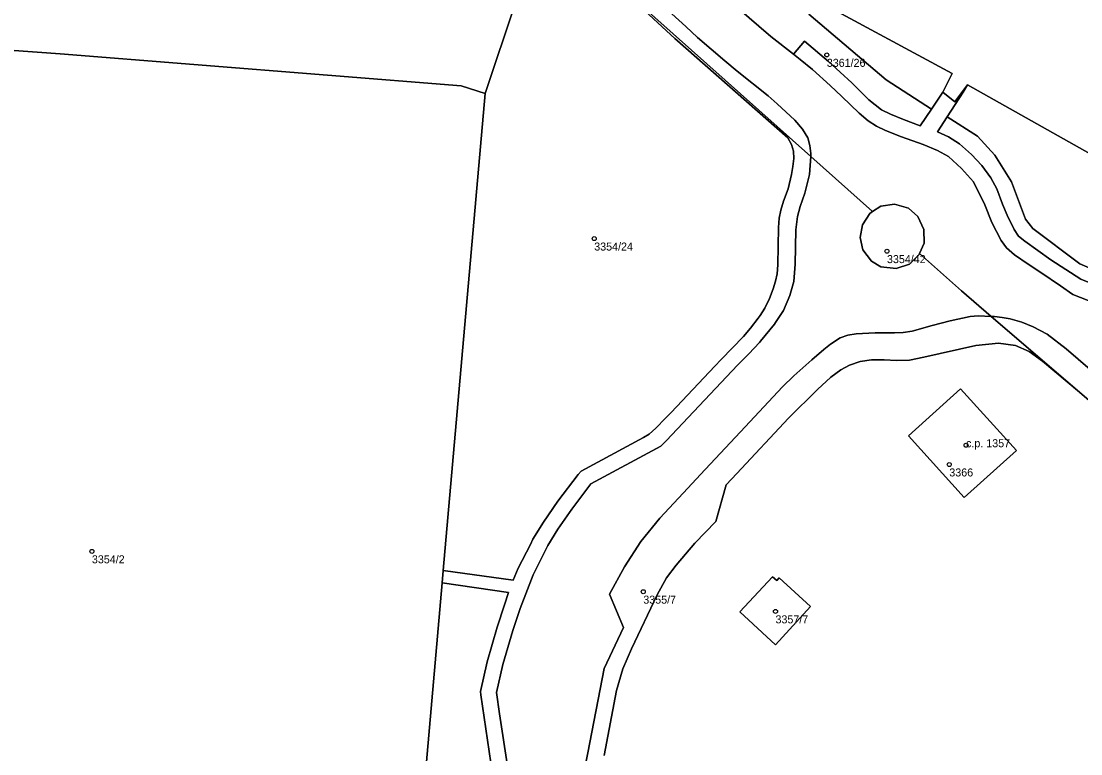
# Model space of a CAD drawing. Extents: x -878211 to -870363, y -1058464 to -1052522.
# Drawn here: x -875212.1 to -875079.7, y -1056056.1 to -1055964.6 of the extents above; entities that cross this region are included whole.
import ezdxf

# ---------------------------------------------------------------- set-up
doc = ezdxf.new("R2010")
doc.units = 0
for name, color, linetype in [('Definiční body', 7, 'Continuous'), ('Polygon budovy', 7, 'Continuous'), ('Polygon parcely', 7, 'Continuous')]:
    doc.layers.add(name, color=color, linetype=linetype)

msp = doc.modelspace()

# ---------------------------------------------------------------- linework, layer by layer
at = {"layer": 'Definiční body'}
for centre in [(-875111.48, -1055968.77994), (-875140.54, -1055991.72994), (-875103.96, -1055993.29994), (-875094.08, -1056017.53994), (-875096.17, -1056019.94994), (-875203.31, -1056030.79994), (-875134.41, -1056035.83994), (-875117.89, -1056038.29994)]:
    msp.add_circle(centre, 0.25, dxfattribs=at)
at = {"layer": 'Polygon budovy'}
msp.add_lwpolyline([(-875094.77, -1056010.48), (-875101.27, -1056016.38), (-875094.3, -1056024.08), (-875087.79, -1056018.18)], close=True, dxfattribs=at)
at = {"layer": 'Polygon parcely'}
for points in [[(-875169.29, -1055890.84), (-875154, -1055899.05), (-875152.56, -1055902.24), (-875152.47, -1055902.43), (-875150.81, -1055906.09), (-875150.65, -1055906.45), (-875150.05, -1055907.78), (-875146.67, -1055931.58), (-875138.05, -1055943.23), (-875130.88, -1055952.14), (-875095.83, -1055971.1), (-875096.99, -1055973.45), (-875095.49, -1055974.64), (-875093.88, -1055972.52), (-875065.92, -1055988.26), (-875041.29, -1056016.74), (-875008.17, -1056038.77), (-875002, -1056042.88)], [(-875248.11, -1055892.64), (-875242.56, -1055895.35), (-875241.49, -1055895.93), (-875217.07, -1055926.49), (-875232.05, -1055935.26), (-875233.53, -1055936.86), (-875235.59, -1055966.19), (-875233.23, -1055966.76), (-875207.28, -1055968.65), (-875157.17, -1055972.64), (-875154.19, -1055973.6), (-875146.47, -1055950.54), (-875160.52, -1055933.38), (-875192.9, -1055901.24), (-875193.86, -1055900.29), (-875195.72, -1055899.09), (-875200.44, -1055895.81), (-875201.68, -1055895.02), (-875204.22, -1055893.41)], [(-875146.47, -1055950.54), (-875154.19, -1055973.6), (-875159.4, -1056033.2), (-875150.69, -1056034.41), (-875150.03, -1056032.91), (-875148.52, -1056029.92), (-875148.2, -1056029.28), (-875146.88, -1056027.15), (-875145.08, -1056024.52), (-875142.54, -1056021.19), (-875142.19, -1056020.78), (-875134.37, -1056016.56), (-875133.69, -1056016.16), (-875132.85, -1056015.39), (-875131.63, -1056014.15), (-875130.92, -1056013.44), (-875125.48, -1056007.66), (-875124.68, -1056006.82), (-875121.9, -1056003.94), (-875121, -1056002.9), (-875120.05, -1056001.68), (-875119.82, -1056001.32), (-875119.23, -1056000.41), (-875118.66, -1055999.21), (-875118.17, -1055998), (-875117.9, -1055997.05), (-875117.69, -1055996.12), (-875117.61, -1055995.02), (-875117.52, -1055990.34), (-875117.44, -1055989.19), (-875117.24, -1055988.19), (-875116.87, -1055987.06), (-875116.31, -1055985.49), (-875115.88, -1055983.73), (-875115.72, -1055982.7), (-875115.6, -1055981.73), (-875115.66, -1055980.82), (-875115.91, -1055979.98), (-875116.34, -1055979.15), (-875130.45, -1055966.72), (-875134.76, -1055962.77)], [(-875113.73, -1055963.7), (-875104.06, -1055971.89), (-875098.39, -1055975.55), (-875096.99, -1055973.45), (-875095.83, -1055971.1), (-875130.88, -1055952.14)], [(-875132.2, -1056017.65), (-875131.52, -1056016.95), (-875130.85, -1056016.23), (-875122.63, -1056007.53), (-875121.94, -1056006.84), (-875121.22, -1056006.11), (-875119.9, -1056004.7), (-875119.76, -1056004.54), (-875118, -1056002.4), (-875117.88, -1056002.21), (-875116.91, -1056000.71), (-875116.11, -1055998.83), (-875115.62, -1055997.1), (-875115.42, -1055994.92), (-875115.33, -1055990.62), (-875115.14, -1055988.97), (-875114.79, -1055987.73), (-875114.21, -1055986.06), (-875113.66, -1055983.7), (-875113.49, -1055981.46), (-875137.18, -1055960.33)], [(-875137.18, -1055960.33), (-875113.49, -1055981.46), (-875113.46, -1055981.11), (-875113.58, -1055980.1), (-875113.87, -1055979.12), (-875114.51, -1055978.05), (-875115.49, -1055976.92), (-875117.68, -1055974.89), (-875118.82, -1055973.88), (-875122.7, -1055970.79), (-875124.22, -1055969.51), (-875127.63, -1055966.61), (-875129.11, -1055965.23), (-875133.46, -1055961.25)], [(-875133.46, -1055961.25), (-875129.11, -1055965.23), (-875127.63, -1055966.61), (-875124.22, -1055969.51), (-875122.7, -1055970.79), (-875118.82, -1055973.88), (-875117.68, -1055974.89), (-875115.49, -1055976.92), (-875114.51, -1055978.05), (-875113.87, -1055979.12), (-875113.58, -1055980.1), (-875113.46, -1055981.11), (-875113.49, -1055981.46), (-875105.75, -1055988.36), (-875104.74, -1055987.69), (-875103, -1055987.42), (-875101.29, -1055987.92), (-875100.11, -1055988.97), (-875099.34, -1055990.6), (-875099.33, -1055992.29), (-875099.88, -1055993.59), (-875094.64, -1055998.26), (-875090.93, -1056001.44), (-875090.54, -1056001.46), (-875089.57, -1056001.57), (-875088.57, -1056001.77), (-875087.1, -1056002.18), (-875085.69, -1056002.75), (-875083.95, -1056003.68), (-875081.55, -1056005.49), (-875078.56, -1056008.08)], [(-875134.76, -1055962.77), (-875130.45, -1055966.72), (-875116.34, -1055979.15), (-875115.91, -1055979.98), (-875115.66, -1055980.82), (-875115.6, -1055981.73), (-875115.72, -1055982.7)], [(-875072.12, -1056002.08), (-875080.74, -1055998.69), (-875082.26, -1055997.64), (-875084.73, -1055995.97), (-875086.33, -1055994.94), (-875088.02, -1055993.76), (-875089.02, -1055992.9), (-875089.71, -1055991.96), (-875090.85, -1055989.73), (-875091.75, -1055987.49), (-875093.15, -1055984.64), (-875094.66, -1055982.97), (-875096.29, -1055981.48), (-875097.63, -1055980.71), (-875099.42, -1055979.98), (-875102.16, -1055979.01), (-875104.13, -1055978.23), (-875105.27, -1055977.7), (-875106.32, -1055977.02), (-875107.45, -1055976.06), (-875109.61, -1055973.97), (-875111.05, -1055972.6), (-875113.27, -1055970.59), (-875114.8, -1055969.35), (-875115.63, -1055968.67), (-875118.48, -1055966.47), (-875122.69, -1055962.86)], [(-875122.69, -1055962.86), (-875118.48, -1055966.47), (-875115.63, -1055968.67), (-875114.28, -1055967.05), (-875111.28, -1055969.6), (-875108.34, -1055972.27), (-875106.22, -1055974.38), (-875104.66, -1055975.62), (-875103.52, -1055976.19), (-875101.9, -1055976.86), (-875099.8, -1055977.62), (-875098.39, -1055975.55), (-875104.06, -1055971.89), (-875113.73, -1055963.7)], [(-875070.92, -1056000.33), (-875079.75, -1055996.81), (-875083.49, -1055994.39), (-875086.75, -1055992.03), (-875087.52, -1055991.42), (-875088.06, -1055990.57), (-875088.94, -1055988.79), (-875089.53, -1055987.42), (-875090.24, -1055985.52), (-875090.99, -1055984.13), (-875092.12, -1055982.58), (-875093.39, -1055981.22), (-875094.9, -1055979.87), (-875096.28, -1055979.03), (-875097.64, -1055978.4), (-875096.44, -1055976.51), (-875094.45, -1055973.45), (-875093.88, -1055972.52), (-875095.49, -1055974.64), (-875096.99, -1055973.45), (-875098.39, -1055975.55), (-875099.8, -1055977.62), (-875101.9, -1055976.86), (-875103.52, -1055976.19), (-875104.66, -1055975.62), (-875106.22, -1055974.38), (-875108.34, -1055972.27), (-875111.28, -1055969.6), (-875114.28, -1055967.05), (-875115.63, -1055968.67), (-875114.8, -1055969.35), (-875113.27, -1055970.59), (-875111.05, -1055972.6), (-875109.61, -1055973.97), (-875107.45, -1055976.06), (-875106.32, -1055977.02), (-875105.27, -1055977.7), (-875104.13, -1055978.23), (-875102.16, -1055979.01), (-875099.42, -1055979.98), (-875097.63, -1055980.71), (-875096.29, -1055981.48), (-875094.66, -1055982.97), (-875093.15, -1055984.64), (-875091.75, -1055987.49), (-875090.85, -1055989.73), (-875089.71, -1055991.96), (-875089.02, -1055992.9), (-875088.02, -1055993.76), (-875086.33, -1055994.94), (-875084.73, -1055995.97), (-875082.26, -1055997.64), (-875080.74, -1055998.69), (-875072.12, -1056002.08)], [(-875065.92, -1055988.26), (-875093.88, -1055972.52), (-875094.45, -1055973.45), (-875096.44, -1055976.51), (-875092.63, -1055978.93), (-875090.47, -1055981.32), (-875088.4, -1055984.62), (-875086.64, -1055989.29), (-875085.72, -1055990.45), (-875079.88, -1055994.89), (-875078.01, -1055995.66)], [(-875078.01, -1055995.66), (-875079.88, -1055994.89), (-875085.72, -1055990.45), (-875086.64, -1055989.29), (-875088.4, -1055984.62), (-875090.47, -1055981.32), (-875092.63, -1055978.93), (-875096.44, -1055976.51), (-875097.64, -1055978.4), (-875096.28, -1055979.03), (-875094.9, -1055979.87), (-875093.39, -1055981.22), (-875092.12, -1055982.58), (-875090.99, -1055984.13), (-875090.24, -1055985.52), (-875089.53, -1055987.42), (-875088.94, -1055988.79), (-875088.06, -1055990.57), (-875087.52, -1055991.42), (-875086.75, -1055992.03), (-875083.49, -1055994.39), (-875079.75, -1055996.81), (-875070.92, -1056000.33)], [(-875143.86, -1056068.63), (-875141.34, -1056055.95), (-875139.31, -1056045.43), (-875136.9, -1056040.31), (-875138.62, -1056036.15), (-875136.75, -1056032.71), (-875134.7, -1056029.57), (-875132.34, -1056026.66), (-875128.83, -1056022.91), (-875127.26, -1056021.18), (-875121.69, -1056015.25), (-875117, -1056010.26), (-875115.6, -1056008.88), (-875113.37, -1056006.89), (-875111.85, -1056005.57), (-875111.03, -1056004.92), (-875109.8, -1056004.11), (-875108.87, -1056003.77), (-875107.8, -1056003.62), (-875105.44, -1056003.48), (-875103.04, -1056003.49), (-875101.94, -1056003.47), (-875100.83, -1056003.31), (-875098.32, -1056002.58), (-875096.05, -1056001.99), (-875093.57, -1056001.46), (-875092.56, -1056001.36), (-875090.93, -1056001.44), (-875094.64, -1055998.26), (-875099.88, -1055993.59), (-875099.93, -1055993.72), (-875101.15, -1055994.92), (-875102.81, -1055995.48), (-875104.71, -1055995.24), (-875105.88, -1055994.56), (-875106.97, -1055993.11), (-875107.29, -1055991.57), (-875107.02, -1055990.01), (-875106.12, -1055988.6), (-875105.75, -1055988.36), (-875113.49, -1055981.46), (-875113.66, -1055983.7), (-875114.21, -1055986.06), (-875114.79, -1055987.73), (-875115.14, -1055988.97), (-875115.33, -1055990.62), (-875115.42, -1055994.92), (-875115.62, -1055997.1), (-875116.11, -1055998.83), (-875116.91, -1056000.71)], [(-875115.72, -1055982.7), (-875115.88, -1055983.73), (-875116.31, -1055985.49), (-875116.87, -1055987.06), (-875117.24, -1055988.19), (-875117.44, -1055989.19), (-875117.52, -1055990.34), (-875117.61, -1055995.02), (-875117.69, -1055996.12), (-875117.9, -1055997.05), (-875118.17, -1055998), (-875118.66, -1055999.21), (-875119.23, -1056000.41), (-875119.82, -1056001.32), (-875120.05, -1056001.68), (-875121, -1056002.9), (-875121.9, -1056003.94), (-875124.68, -1056006.82), (-875125.48, -1056007.66), (-875130.92, -1056013.44), (-875131.63, -1056014.15), (-875132.85, -1056015.39), (-875133.69, -1056016.16), (-875134.37, -1056016.56), (-875142.19, -1056020.78), (-875142.54, -1056021.19), (-875145.08, -1056024.52), (-875146.88, -1056027.15), (-875148.2, -1056029.28), (-875148.52, -1056029.92), (-875150.03, -1056032.91), (-875150.69, -1056034.41), (-875159.4, -1056033.2), (-875159.53, -1056034.73), (-875151.24, -1056035.94), (-875151.77, -1056037.49), (-875152.69, -1056040.26), (-875153.93, -1056044.58), (-875154.76, -1056048.31), (-875154.72, -1056048.73), (-875153.46, -1056057.2)], [(-875116.91, -1056000.71), (-875117.88, -1056002.21), (-875118, -1056002.4), (-875119.76, -1056004.54), (-875119.9, -1056004.7), (-875121.22, -1056006.11), (-875121.94, -1056006.84), (-875122.63, -1056007.53), (-875130.85, -1056016.23), (-875131.52, -1056016.95), (-875132.2, -1056017.65), (-875140.96, -1056022.35), (-875143.35, -1056025.54), (-875145.09, -1056028.02), (-875146.34, -1056030.08), (-875148.17, -1056033.72), (-875149.81, -1056037.94), (-875150.18, -1056039.06)], [(-875139.3, -1056056.29), (-875137.75, -1056048.17), (-875136.97, -1056045.47), (-875135.87, -1056042.98), (-875132.67, -1056036.22), (-875131.49, -1056034.1), (-875130.32, -1056032.52), (-875127.99, -1056029.78), (-875125.36, -1056027.05), (-875124.06, -1056022.48), (-875122.73, -1056021.07), (-875116.27, -1056014.17), (-875112.65, -1056010.57), (-875110.98, -1056009.02), (-875109.74, -1056008.1), (-875108.63, -1056007.53), (-875107.32, -1056007.08), (-875105.88, -1056006.87), (-875104.3, -1056006.88), (-875102.76, -1056006.94), (-875101.14, -1056006.93), (-875099.35, -1056006.52), (-875092.84, -1056005.06), (-875090.03, -1056004.79), (-875087.91, -1056005.08), (-875086.21, -1056005.85), (-875084.53, -1056007.03), (-875079.91, -1056010.9), (-875090.93, -1056001.44), (-875092.56, -1056001.36), (-875093.57, -1056001.46), (-875096.05, -1056001.99), (-875098.32, -1056002.58), (-875100.83, -1056003.31), (-875101.94, -1056003.47), (-875103.04, -1056003.49), (-875105.44, -1056003.48), (-875107.8, -1056003.62), (-875108.87, -1056003.77), (-875109.8, -1056004.11), (-875111.03, -1056004.92), (-875111.85, -1056005.57), (-875113.37, -1056006.89), (-875115.6, -1056008.88), (-875117, -1056010.26), (-875121.69, -1056015.25), (-875127.26, -1056021.18), (-875128.83, -1056022.91), (-875132.34, -1056026.66), (-875134.7, -1056029.57), (-875136.75, -1056032.71), (-875138.62, -1056036.15), (-875136.9, -1056040.31), (-875139.31, -1056045.43), (-875141.34, -1056055.95), (-875143.86, -1056068.63)], [(-875078.56, -1056008.08), (-875081.55, -1056005.49), (-875083.95, -1056003.68), (-875085.69, -1056002.75), (-875087.1, -1056002.18), (-875088.57, -1056001.77), (-875089.57, -1056001.57), (-875090.54, -1056001.46), (-875090.93, -1056001.44), (-875079.91, -1056010.9), (-875061.6, -1056026.6)], [(-875061.6, -1056026.6), (-875079.91, -1056010.9), (-875084.53, -1056007.03), (-875086.21, -1056005.85), (-875087.91, -1056005.08), (-875090.03, -1056004.79), (-875092.84, -1056005.06), (-875099.35, -1056006.52), (-875101.14, -1056006.93), (-875102.76, -1056006.94), (-875104.3, -1056006.88), (-875105.88, -1056006.87), (-875107.32, -1056007.08), (-875108.63, -1056007.53), (-875109.74, -1056008.1), (-875110.98, -1056009.02), (-875112.65, -1056010.57), (-875116.27, -1056014.17), (-875122.73, -1056021.07), (-875124.06, -1056022.48), (-875125.36, -1056027.05), (-875127.99, -1056029.78), (-875130.32, -1056032.52), (-875131.49, -1056034.1), (-875132.67, -1056036.22), (-875135.87, -1056042.98), (-875136.97, -1056045.47), (-875137.75, -1056048.17), (-875139.3, -1056056.29)], [(-875151.33, -1056057.86), (-875152.36, -1056051.11), (-875152.77, -1056048.42), (-875151.98, -1056044.93), (-875150.71, -1056040.69), (-875150.18, -1056039.06), (-875149.81, -1056037.94), (-875148.17, -1056033.72), (-875146.34, -1056030.08), (-875145.09, -1056028.02), (-875143.35, -1056025.54), (-875140.96, -1056022.35), (-875132.2, -1056017.65)], [(-875153.46, -1056057.2), (-875154.72, -1056048.73), (-875154.76, -1056048.31), (-875153.93, -1056044.58), (-875152.69, -1056040.26), (-875151.77, -1056037.49), (-875151.24, -1056035.94), (-875159.53, -1056034.73), (-875164.65, -1056093.24)], [(-875150.18, -1056039.06), (-875150.71, -1056040.69), (-875151.98, -1056044.93), (-875152.77, -1056048.42), (-875152.36, -1056051.11), (-875151.33, -1056057.86)]]:
    msp.add_lwpolyline(points, dxfattribs=at)
for points in [[(-875159.53, -1056034.73), (-875159.4, -1056033.2), (-875154.19, -1055973.6), (-875157.17, -1055972.64), (-875207.28, -1055968.65), (-875233.23, -1055966.76), (-875235.59, -1055966.19), (-875246.16, -1056081.66), (-875234.4, -1056087.88), (-875231.89, -1056088.2), (-875203.16, -1056090.47), (-875181.05, -1056092.01), (-875164.65, -1056093.24)], [(-875105.75, -1055988.36), (-875106.12, -1055988.6), (-875107.02, -1055990.01), (-875107.29, -1055991.57), (-875106.97, -1055993.11), (-875105.88, -1055994.56), (-875104.71, -1055995.24), (-875102.81, -1055995.48), (-875101.15, -1055994.92), (-875099.93, -1055993.72), (-875099.88, -1055993.59), (-875099.33, -1055992.29), (-875099.34, -1055990.6), (-875100.11, -1055988.97), (-875101.29, -1055987.92), (-875103, -1055987.42), (-875104.74, -1055987.69)], [(-875094.77, -1056010.48), (-875101.27, -1056016.38), (-875094.3, -1056024.08), (-875087.79, -1056018.18)], [(-875094.77, -1056010.48), (-875087.79, -1056018.18), (-875094.3, -1056024.08), (-875101.27, -1056016.38)], [(-875117.73, -1056034.43), (-875118.25, -1056033.96), (-875122.33, -1056038.37), (-875117.89, -1056042.46), (-875113.51, -1056037.7), (-875117.44, -1056034.09)], [(-875117.73, -1056034.43), (-875117.44, -1056034.09), (-875113.51, -1056037.7), (-875117.89, -1056042.46), (-875122.33, -1056038.37), (-875118.25, -1056033.96)]]:
    msp.add_lwpolyline(points, close=True, dxfattribs=at)

# ---------------------------------------------------------------- texts
at = {"layer": 'Definiční body'}
for s, p in [('3361/26', (-875111.48, -1055970.269)), ('3354/24', (-875140.54, -1055993.219)), ('3354/42', (-875103.96, -1055994.789)), ('c.p. 1357', (-875094.08, -1056017.79)), ('3366', (-875096.17, -1056021.439)), ('3354/2', (-875203.31, -1056032.289)), ('3355/7', (-875134.41, -1056037.329)), ('3357/7', (-875117.89, -1056039.789))]:
    msp.add_text(s, height=0.999996, dxfattribs=at).set_placement(p)

doc.saveas('drawing.dxf')
